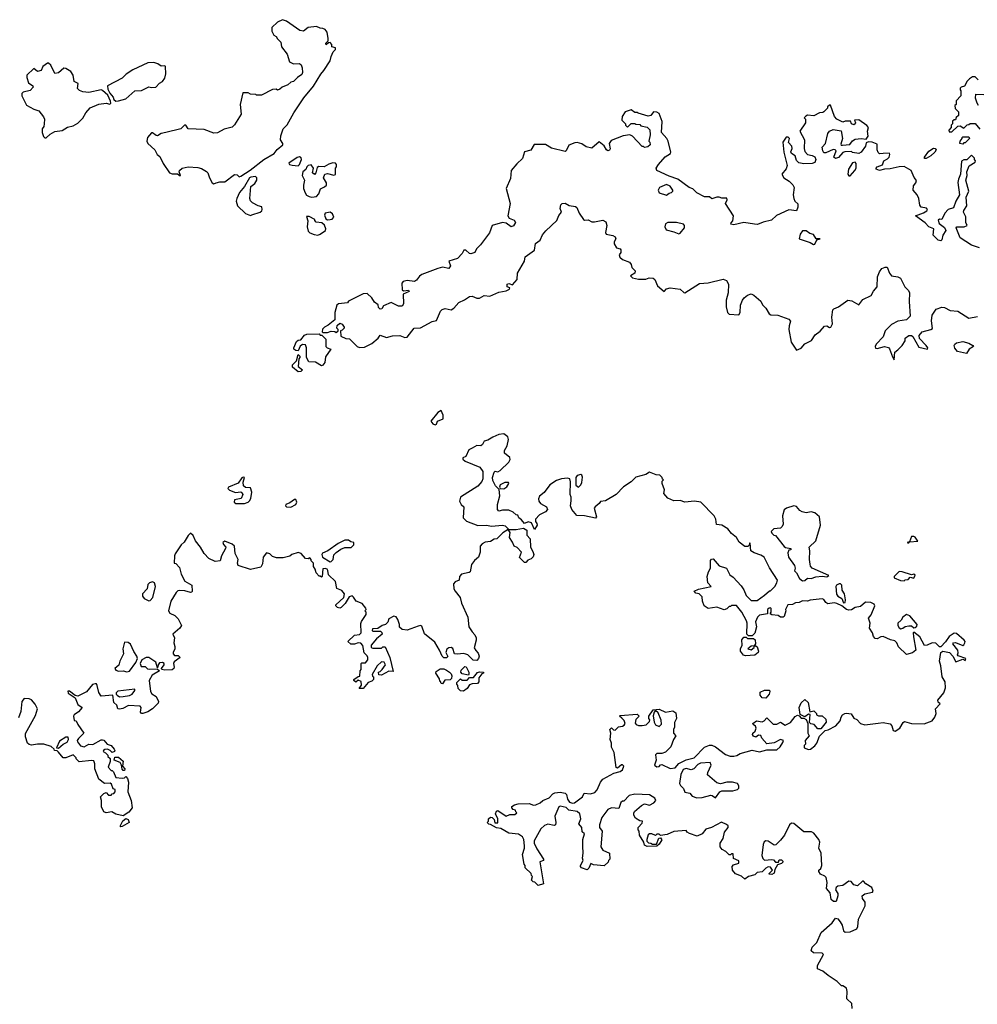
# Model space of a CAD drawing. Extents: x 2106670 to 2323771, y 35271 to 224896.
# Tile 311 of 419: x 2266079 to 2273904, y 125569 to 133618. Entities that reach past the tile are written whole.
import ezdxf

# ---------------------------------------------------------------- set-up
doc = ezdxf.new("R2010")
doc.units = 0

msp = doc.modelspace()

# ---------------------------------------------------------------- linework, layer by layer
at = {"layer": '0CON20XD'}
for points in [[(2267665, 132276.7), (2267685, 132283.3), (2267715, 132292.5), (2267755, 132292.5), (2267835, 132352.5), (2267855, 132350), (2267873, 132333), (2267885, 132337.5), (2267963, 132387), (2268074.2, 132475.8), (2268157.5, 132525), (2268183.6, 132556.4), (2268230, 132595), (2268230, 132605), (2268210, 132635), (2268213, 132667), (2268232.5, 132725), (2268265, 132757.5), (2268318, 132855), (2268400, 132980), (2268479.2, 133075), (2268538.8, 133171.2), (2268565, 133202.5), (2268615, 133280), (2268623, 133317), (2268640, 133355), (2268660, 133375), (2268658.3, 133388.3), (2268630, 133395), (2268630, 133415), (2268615, 133430), (2268601.7, 133428.3), (2268581.7, 133411.7), (2268580, 133425), (2268600, 133445), (2268600, 133465), (2268592.5, 133515), (2268575, 133537.5), (2268555, 133546.7), (2268535, 133547.5), (2268505, 133562.5), (2268436.2, 133553.8), (2268397, 133523), (2268368.3, 133528.3), (2268260, 133605), (2268225, 133617.5), (2268185, 133597.5), (2268140, 133555), (2268140, 133525), (2268155, 133490), (2268175, 133480), (2268185, 133460), (2268212.5, 133435), (2268217.5, 133395), (2268263.3, 133335), (2268283.6, 133273.6), (2268315, 133257.5), (2268365, 133260), (2268378.3, 133248.3), (2268387.5, 133225), (2268390, 133185), (2268385, 133170), (2268347.5, 133145), (2268315, 133112.5), (2268293, 133107), (2268270, 133085), (2268223, 133067), (2268205, 133050), (2268185, 133042.5), (2268175, 133050), (2268145, 133047.5), (2268055, 133000), (2268015, 133000), (2268007, 133007), (2267965, 133010), (2267945, 133020), (2267901.7, 133018.3), (2267880, 132925), (2267887.5, 132845), (2267833, 132757), (2267815, 132740), (2267748.3, 132721.7), (2267695, 132692.5), (2267665, 132690), (2267585, 132721.2), (2267455.9, 132725.9), (2267435, 132754), (2267425, 132755.6), (2267395, 132726.7), (2267272.5, 132695), (2267235, 132686), (2267205, 132668.8), (2267195, 132670), (2267165, 132692.5), (2267155, 132692.5), (2267123.3, 132655), (2267118.8, 132625), (2267126.7, 132605), (2267184.2, 132554.2), (2267203.3, 132515), (2267225, 132500), (2267250.7, 132440.7), (2267302, 132365), (2267325, 132357.1), (2267368.3, 132358.3), (2267389.3, 132340.7), (2267392.5, 132345), (2267381.2, 132375), (2267384.4, 132385.6), (2267405, 132404), (2267455, 132413.8), (2267535, 132408.8), (2267565, 132400), (2267605, 132376.7), (2267616.7, 132365), (2267630, 132325), (2267652.5, 132285), (2267665, 132276.7)], [(2266295, 132652.5), (2266327, 132683), (2266366.4, 132703.6), (2266425, 132711.2), (2266470, 132740), (2266515, 132750), (2266555, 132772), (2266595, 132811.2), (2266620, 132855), (2266655, 132895.8), (2266725, 132928), (2266785, 132936.2), (2266815, 132927.5), (2266822.5, 132935), (2266821.7, 132951.7), (2266799.3, 132999.3), (2266755, 133040), (2266745, 133043.3), (2266645, 133021.2), (2266595, 133027.5), (2266567.5, 133037.5), (2266550, 133055), (2266556.9, 133095), (2266523, 133113), (2266516, 133165), (2266496.2, 133195), (2266455, 133218.8), (2266439.3, 133220.7), (2266396.1, 133183.9), (2266365, 133177.5), (2266332.5, 133245), (2266315, 133262.5), (2266305, 133262.5), (2266267.5, 133235), (2266255, 133202.5), (2266225, 133193.3), (2266195, 133217.5), (2266136.7, 133165), (2266136.7, 133145), (2266151.7, 133101.7), (2266186.4, 133076.4), (2266187.5, 133065), (2266165, 133040), (2266107.5, 133025), (2266097.5, 133015), (2266097.5, 132995), (2266135, 132920), (2266195, 132885.8), (2266235, 132871.4), (2266274.5, 132824.5), (2266280.8, 132805), (2266280, 132765), (2266276.7, 132745), (2266263.3, 132725), (2266262.5, 132695), (2266273.9, 132663.9), (2266285, 132652.5), (2266295, 132652.5)], [(2266865, 132952.5), (2266885, 132953.3), (2266945, 132970), (2267020, 133035), (2267075, 133040), (2267135, 133067.5), (2267155, 133062.5), (2267190, 133065), (2267220.7, 133099.3), (2267246.4, 133113.6), (2267265, 133140), (2267272.5, 133175), (2267270, 133235), (2267265, 133240), (2267235, 133237.5), (2267207, 133257), (2267175, 133267.5), (2267125, 133263.8), (2267003, 133207), (2266948.3, 133171.7), (2266915, 133138.8), (2266795, 133076.7), (2266799.3, 133049.3), (2266816.4, 133016.4), (2266842.5, 132985), (2266847.5, 132965), (2266865, 132952.5)], [(2273910, 133125), (2273885, 133150), (2273865, 133150), (2273840, 133135), (2273820, 133115), (2273800, 133075), (2273773, 133067), (2273763, 133057), (2273763, 133043), (2273770, 133035), (2273770, 132995), (2273730, 132955), (2273730, 132925), (2273720, 132915), (2273721.7, 132891.7), (2273750, 132865), (2273750, 132835), (2273731.7, 132818.3), (2273725, 132800), (2273715, 132800), (2273701.7, 132788.3), (2273700, 132765), (2273690, 132755), (2273690, 132735), (2273670, 132715), (2273675, 132700), (2273695, 132700), (2273745, 132747.5), (2273765, 132750), (2273795, 132730), (2273821.7, 132758.3), (2273835, 132760), (2273845, 132770), (2273885, 132770), (2273925, 132722.5)], [(2273912.5, 132915), (2273902.5, 132935), (2273890, 132975), (2273891.7, 133008.3), (2273957, 133007)], [(2273135, 132524), (2273105, 132521.2), (2273092.9, 132532.9), (2273085.6, 132555), (2273085, 132600), (2273045, 132617.5), (2273015, 132620), (2272995, 132610), (2272990, 132585), (2272955.9, 132534.1), (2272935, 132523.8), (2272883, 132533), (2272875, 132540), (2272821.7, 132538.3), (2272805, 132532.5), (2272769.7, 132490.3), (2272745, 132484.2), (2272731.2, 132495), (2272750, 132545), (2272743.6, 132553.6), (2272725, 132556), (2272665, 132528.5), (2272650.4, 132530.5), (2272641.1, 132545), (2272636.7, 132575), (2272663.9, 132606.1), (2272683.6, 132686.4), (2272695, 132707.5), (2272725, 132720), (2272790, 132710), (2272803.3, 132645), (2272789.3, 132599.3), (2272792.3, 132592.3), (2272801.7, 132591.7), (2272861.7, 132598.3), (2272885, 132627.5), (2272905, 132640), (2272955, 132646.7), (2272995, 132640), (2273012.5, 132665), (2273006.7, 132705), (2273013.8, 132735), (2273002.3, 132752.3), (2272935, 132798.8), (2272900, 132795), (2272908.8, 132775), (2272906.2, 132765), (2272895, 132758), (2272876.7, 132765), (2272866.7, 132786.7), (2272825, 132786.7), (2272805, 132780), (2272755, 132803.3), (2272736.7, 132825), (2272705, 132920), (2272695, 132920), (2272680, 132905), (2272680, 132895), (2272650, 132865), (2272641.7, 132858.3), (2272615, 132857.5), (2272569.3, 132830.7), (2272515, 132837.5), (2272501.7, 132828.3), (2272490, 132815), (2272500, 132805), (2272500, 132775), (2272452.5, 132705), (2272492.5, 132635), (2272490, 132565), (2272495, 132540), (2272517.5, 132515), (2272555, 132508.6), (2272575, 132495.8), (2272584.5, 132475), (2272575, 132449.2), (2272555, 132440.8), (2272485, 132438), (2272445, 132446.2), (2272427.3, 132467.3), (2272415.8, 132505), (2272384.4, 132525), (2272381.3, 132538.7), (2272390, 132565), (2272388.8, 132585), (2272360, 132615), (2272370, 132645), (2272357, 132657), (2272341.7, 132658.3), (2272314.2, 132615.8), (2272321.9, 132535), (2272350.8, 132425), (2272342.5, 132397.5), (2272307.5, 132355), (2272323.6, 132323.6), (2272366.4, 132296.4), (2272396.4, 132266.4), (2272407, 132247), (2272400, 132185), (2272403.3, 132155), (2272412.5, 132135), (2272437, 132113), (2272437.5, 132085), (2272427.5, 132055), (2272363.6, 132063.6), (2272263.4, 132016.6), (2272221.7, 131978.3), (2272155, 131963.3), (2272106.4, 131943.6), (2272083, 131947), (2271995, 131960), (2271915, 131940), (2271890, 131945), (2271891.7, 131958.3), (2271907, 131973), (2271912.5, 132015), (2271847.5, 132115), (2271860, 132145), (2271858.3, 132158.3), (2271815, 132157.5), (2271795, 132167.5), (2271775, 132167.5), (2271735, 132152.5), (2271715, 132170), (2271675, 132170), (2271611.7, 132201.7), (2271580, 132235), (2271550, 132245), (2271456.7, 132315), (2271385, 132339.2), (2271285.8, 132385.8), (2271278.8, 132405), (2271298.8, 132435), (2271352.9, 132497.1), (2271395.9, 132524.1), (2271398.8, 132535), (2271378.8, 132625), (2271367.3, 132647.3), (2271322.5, 132695), (2271327.5, 132785), (2271305, 132850), (2271285, 132861.2), (2271257, 132863), (2271236.4, 132833.6), (2271215, 132830), (2271133, 132853), (2271125, 132860), (2271105, 132860), (2271075, 132880), (2271027, 132863), (2271002.5, 132825), (2271000, 132795), (2271030, 132765), (2271030, 132755), (2271045, 132740), (2271075, 132770), (2271105, 132770), (2271113, 132763), (2271145, 132760), (2271155, 132750), (2271205, 132740), (2271228.3, 132718.3), (2271230, 132675), (2271220, 132625), (2271227, 132617), (2271230, 132595), (2271211.7, 132578.3), (2271185, 132572.5), (2271175, 132580), (2271165, 132580), (2271085.9, 132665.9), (2271065, 132676.7), (2271010.7, 132669.3), (2270910.9, 132629.1), (2270896, 132605), (2270905, 132562.5), (2270898.9, 132551.1), (2270885, 132546), (2270873.2, 132553.2), (2270855.4, 132585.4), (2270815, 132620), (2270755, 132567.5), (2270708.3, 132578.3), (2270671.7, 132601.7), (2270635, 132613.3), (2270615, 132610), (2270565, 132592.5), (2270543.6, 132546.4), (2270535, 132540), (2270425, 132567.5), (2270375, 132597.5), (2270282.5, 132597.5), (2270255, 132550), (2270205, 132537.5), (2270186.1, 132483.9), (2270140.3, 132439.7), (2270096.1, 132383.9), (2270090.4, 132319.5), (2270052.9, 132237.1), (2270086.2, 132115), (2270068.1, 132015), (2270077.5, 131995), (2270118.6, 131978.6), (2270129.1, 131959.1), (2270115, 131931.8), (2270095, 131924.5), (2270054.2, 131954.2), (2270025, 131959.2), (2269938.8, 131935), (2269917.5, 131875), (2269845, 131776.7), (2269812.5, 131745), (2269797.5, 131715), (2269765, 131704), (2269755, 131706.2), (2269725, 131734), (2269707.3, 131732.7), (2269693.1, 131705), (2269655, 131666.7), (2269586.7, 131645), (2269598.9, 131605), (2269586, 131585), (2269535, 131594), (2269495, 131583.8), (2269365, 131533.3), (2269345, 131520), (2269321.7, 131488.3), (2269305, 131476.7), (2269245, 131486), (2269211.7, 131478.3), (2269200, 131465), (2269205, 131410), (2269215, 131402.5), (2269255, 131407.5), (2269260, 131395), (2269212.5, 131375), (2269213.8, 131295), (2269203.6, 131276.4), (2269175, 131276.2), (2269113.9, 131306.1), (2269052.5, 131277.5), (2269036.8, 131253.2), (2269025, 131250.8), (2269012, 131265), (2269007.7, 131287.7), (2268977.3, 131307.3), (2268955, 131343.3), (2268918.3, 131378.3), (2268885, 131376), (2268830.4, 131349.5), (2268765, 131316.7), (2268757.5, 131302.5), (2268685, 131293.8), (2268670, 131285), (2268653.8, 131225), (2268653.3, 131165), (2268600.7, 131119.3), (2268570, 131105), (2268553.3, 131086.7), (2268550, 131065), (2268555, 131060), (2268595, 131060), (2268625, 131072.5), (2268655, 131070), (2268665, 131060), (2268680, 131075), (2268680, 131085), (2268670, 131095), (2268673, 131117), (2268695, 131137.5), (2268715, 131127.5), (2268730, 131105), (2268730, 131095), (2268715, 131080), (2268700, 131075), (2268701.7, 131031.7), (2268745, 131012.5), (2268775, 131010), (2268836.7, 130945), (2268855, 130938), (2268895, 130941.9), (2268955, 130969.5), (2269009.2, 131015), (2269025, 131040), (2269075, 131020), (2269125, 131032.2), (2269185, 131035.8), (2269225, 131020), (2269245, 131021.2), (2269303.1, 131096.9), (2269355, 131100), (2269449.7, 131150.3), (2269485, 131160), (2269517.8, 131235), (2269530.5, 131249.5), (2269555, 131256.4), (2269605, 131246.7), (2269625, 131258.6), (2269667, 131307), (2269712.7, 131327.3), (2269755, 131356), (2269775, 131358), (2269815, 131341.4), (2269835, 131340), (2269875, 131363.8), (2269921.7, 131358.3), (2269995, 131390), (2270055, 131402), (2270080, 131415), (2270082.5, 131425), (2270062, 131435), (2270063.3, 131455), (2270075, 131460), (2270105, 131450), (2270143.8, 131495), (2270145.8, 131545), (2270202.5, 131645), (2270210.3, 131679.7), (2270286.5, 131733.5), (2270293.1, 131786.9), (2270331.9, 131815), (2270350.8, 131859.2), (2270377.6, 131892.4), (2270467.7, 131975), (2270483.9, 132016.1), (2270507.1, 132045), (2270496, 132075), (2270501.8, 132105), (2270511.4, 132115), (2270535, 132118), (2270570, 132100), (2270621.8, 132091.8), (2270631.3, 132081.3), (2270649.1, 132035), (2270685, 131985.6), (2270695, 131980), (2270725, 131981.4), (2270755, 131965.6), (2270775, 131964.5), (2270845, 131979.1), (2270869.4, 131965), (2270875.8, 131935), (2270866.7, 131876.7), (2270870, 131865), (2270925, 131853.8), (2270945, 131842.5), (2270950, 131825), (2270937.7, 131802.3), (2270936, 131785), (2270955, 131753.3), (2270985, 131743.8), (2270992, 131735), (2270990.8, 131715), (2270978, 131695), (2270983.3, 131675), (2271005, 131656.2), (2271062, 131635), (2271075.6, 131615.6), (2271082.1, 131592.1), (2271106.9, 131565), (2271104.2, 131545.8), (2271070, 131525), (2271085, 131506.7), (2271135, 131497.1), (2271195, 131495.8), (2271223.4, 131506.6), (2271254.1, 131504.1), (2271267.5, 131495), (2271291.3, 131441.3), (2271345, 131396.2), (2271363, 131417), (2271395.3, 131425.3), (2271475, 131415.9), (2271505, 131386.9), (2271515, 131385.6), (2271635, 131460.8), (2271705, 131466.6), (2271827.3, 131497.3), (2271854.6, 131484.6), (2271871.8, 131455), (2271867, 131385), (2271852.9, 131325), (2271851.1, 131271.1), (2271861.9, 131225), (2271875, 131209.2), (2271956, 131205), (2271966.2, 131225), (2271967.8, 131285), (2271983.8, 131325), (2271997.8, 131345), (2272025, 131366.4), (2272055, 131376), (2272077.8, 131365), (2272135, 131315.6), (2272147.3, 131287.3), (2272175, 131258.6), (2272202.5, 131212.5), (2272216.3, 131206.3), (2272275, 131202), (2272365, 131170), (2272378.1, 131151.9), (2272365.4, 131114.6), (2272362.9, 131085), (2272382, 130981.9), (2272425, 130917.5), (2272465, 130932.7), (2272495, 130968.8), (2272550, 130995), (2272577.9, 131042.1), (2272619.6, 131070.5), (2272655, 131111.2), (2272675, 131116.2), (2272695, 131102.5), (2272707.5, 131105), (2272719.6, 131130.5), (2272715.8, 131185), (2272721.9, 131245), (2272732, 131255), (2272769.5, 131270.5), (2272846.1, 131323.9), (2272878, 131318.1), (2272935, 131286.7), (2272969.4, 131330.6), (2273035.8, 131364.2), (2273055, 131399.4), (2273085.4, 131435), (2273087.5, 131515), (2273105, 131557.5), (2273125, 131583.3), (2273150, 131595), (2273166.7, 131595), (2273187.5, 131545), (2273203.9, 131523.9), (2273255, 131515.8), (2273275, 131505.7), (2273311.9, 131435), (2273340.6, 131405), (2273350, 131385), (2273346.6, 131315), (2273356.2, 131195), (2273326.2, 131165), (2273255, 131153.1), (2273202.9, 131127.2), (2273150.3, 131075), (2273134.2, 131025.8), (2273076.5, 130965), (2273068.2, 130945), (2273072.8, 130932.8), (2273085, 130928.8), (2273144.7, 130945.3), (2273177.8, 130937.8), (2273186.9, 130926.9), (2273211.3, 130861.3), (2273225, 130837.5), (2273229.4, 130900.6), (2273255, 130917.9), (2273290, 130955), (2273315, 130992.5), (2273313.8, 131015), (2273345, 131037.1), (2273365, 131036.2), (2273377, 131026.9), (2273425, 130940.8), (2273497.5, 130925), (2273498.8, 130935), (2273485.5, 130955), (2273430.6, 131010.6), (2273428.7, 131035), (2273453.5, 131066.5), (2273525.4, 131084.6), (2273536.8, 131093.2), (2273530, 131155), (2273535, 131201.2), (2273568.3, 131251.7), (2273615, 131266.9), (2273635, 131265.6), (2273680.9, 131240.9), (2273745, 131234.6), (2273835, 131176.8), (2273905, 131191.8)], [(2273785, 132600), (2273760, 132605), (2273762.5, 132625), (2273780, 132645), (2273780, 132655), (2273785, 132660), (2273835, 132660), (2273840, 132645), (2273805, 132610), (2273795, 132610), (2273785, 132600)], [(2273472.5, 132482.5), (2273472.5, 132495), (2273507, 132543), (2273545, 132567.5), (2273560, 132565), (2273567.5, 132555), (2273556.2, 132535), (2273525, 132503.3), (2273485, 132483.3), (2273472.5, 132482.5)], [(2268355, 132423.8), (2268365.9, 132434.1), (2268382, 132475), (2268378.1, 132488.1), (2268365, 132497.1), (2268345, 132491.9), (2268276.7, 132445), (2268282.5, 132435), (2268305, 132427.5), (2268355, 132423.8)], [(2273923, 131753), (2273855, 131774.2), (2273763.8, 131835), (2273730, 131915), (2273737, 131923), (2273796.1, 131923.9), (2273820, 131935), (2273810, 131960), (2273809.5, 132005), (2273791.8, 132045), (2273793.4, 132056.6), (2273819.4, 132095), (2273814.1, 132165.9), (2273833.8, 132215), (2273811.1, 132305), (2273821.4, 132345), (2273819.2, 132375), (2273837.5, 132422.5), (2273885, 132452.5), (2273890, 132465), (2273880, 132475), (2273880, 132485), (2273855, 132510), (2273817.5, 132472.5), (2273795, 132472.5), (2273775, 132460), (2273767.8, 132355), (2273750, 132315), (2273745.4, 132285.4), (2273758.1, 132185), (2273729.3, 132135), (2273709.4, 132080.6), (2273665, 132066.2), (2273638.5, 132035), (2273615, 131984), (2273593.9, 131986.1), (2273585, 131980), (2273592.4, 131952.4), (2273635, 131918.9), (2273646.1, 131895), (2273620.8, 131855), (2273615, 131817.5), (2273605, 131811.2), (2273585, 131815.8), (2273543.8, 131855), (2273548, 131908), (2273508.2, 131925), (2273478, 131958), (2273400, 132015), (2273465, 132037.5), (2273492.5, 132055), (2273497.5, 132065), (2273487.4, 132077.4), (2273444.3, 132085), (2273435, 132102.5), (2273425, 132156.7), (2273412, 132185), (2273380.9, 132225), (2273381.2, 132258.8), (2273402.5, 132285), (2273407, 132303), (2273388.8, 132328.8), (2273363.3, 132385), (2273305, 132416.7), (2273264.1, 132415.9), (2273191.7, 132398.3), (2273145, 132396.7), (2273105, 132384.4), (2273076.2, 132395), (2273076.2, 132405), (2273085, 132413.8), (2273130, 132430), (2273140, 132465), (2273170.7, 132479.3), (2273183.3, 132495), (2273190, 132515), (2273186.1, 132526.1), (2273135, 132524)], [(2268465, 132167.5), (2268505, 132172.5), (2268522.5, 132195), (2268537.5, 132235), (2268569.4, 132250.6), (2268584.4, 132265), (2268584.4, 132284.4), (2268562.5, 132325), (2268572.5, 132355), (2268595, 132360), (2268645, 132347.5), (2268658.3, 132351.7), (2268660, 132405), (2268667.5, 132415), (2268667.5, 132435), (2268660, 132445), (2268637, 132447), (2268605, 132437.5), (2268566.4, 132413.6), (2268523, 132417), (2268510, 132410), (2268497.5, 132365), (2268487, 132353), (2268470, 132365), (2268480, 132405), (2268461.7, 132431.7), (2268435, 132426.7), (2268423.8, 132415), (2268417.5, 132392.5), (2268392.5, 132375), (2268386.7, 132345), (2268406.7, 132305), (2268396.7, 132265), (2268397, 132237), (2268411.7, 132201.7), (2268423.6, 132183.6), (2268443, 132173), (2268465, 132167.5)], [(2272865, 132340), (2272903.8, 132385), (2272913.8, 132405), (2272913, 132443), (2272905, 132452.5), (2272885, 132446.7), (2272850, 132395), (2272846.2, 132355), (2272855, 132342.5), (2272865, 132340)], [(2267965, 132017.5), (2267975, 132022.5), (2268045, 132044), (2268058, 132055), (2268060, 132065), (2268057.5, 132087.5), (2268026.1, 132096.1), (2267981.2, 132121.2), (2267965, 132137.5), (2267958.8, 132155), (2267967.5, 132255), (2268001.4, 132278.6), (2268016.5, 132305), (2268015.5, 132325.5), (2268004.4, 132334.4), (2267968.6, 132331.4), (2267955.6, 132324.4), (2267916.1, 132253.9), (2267876.2, 132205), (2267852, 132155), (2267848.8, 132135), (2267857.5, 132095), (2267925, 132032.5), (2267965, 132017.5)], [(2271365, 132183.5), (2271385, 132200.5), (2271405, 132205.8), (2271415.5, 132215), (2271415.5, 132225), (2271395, 132257.5), (2271365, 132269.2), (2271307.5, 132245), (2271296.4, 132225), (2271305, 132202.7), (2271365, 132183.5)], [(2268515, 131856.2), (2268535, 131863.8), (2268577, 131893), (2268579.3, 131909.3), (2268568.3, 131938.3), (2268546.4, 131956.4), (2268501.7, 131961.7), (2268490, 131975), (2268490, 131985), (2268445, 132007.5), (2268421.7, 132008.3), (2268433, 131973), (2268427.5, 131925), (2268435, 131890), (2268450, 131875), (2268485, 131861.2), (2268515, 131856.2)], [(2268595, 131982.5), (2268615, 131983.8), (2268632, 131988), (2268646, 132004), (2268635, 132031.2), (2268615, 132043.8), (2268574.2, 132035.8), (2268569.3, 132019.3), (2268580.7, 131990.7), (2268595, 131982.5)], [(2271465, 131866), (2271475, 131872.5), (2271512, 131915), (2271510, 131935), (2271502, 131945), (2271445, 131959.5), (2271375, 131960), (2271355, 131950), (2271350.4, 131925), (2271360.2, 131900.2), (2271425, 131883.9), (2271465, 131866)], [(2272565, 131780), (2272575, 131782.5), (2272591.7, 131818.3), (2272620, 131825), (2272587.5, 131827.5), (2272565, 131862.5), (2272535, 131870), (2272505, 131892.5), (2272475, 131892.5), (2272456.1, 131863.9), (2272447.5, 131825), (2272537.3, 131797.3), (2272565, 131780)], [(2268545, 130787.5), (2268495, 130817.5), (2268441.7, 130821.7), (2268422.5, 130855), (2268422.5, 130935), (2268415, 130960), (2268388.3, 130961.7), (2268370.7, 130949.3), (2268355, 130910), (2268335, 130912.5), (2268320, 130925), (2268317.5, 130935), (2268341.7, 130988.3), (2268353, 130997), (2268375, 131000), (2268405, 131037.5), (2268423.9, 131046.1), (2268525, 131050), (2268535, 131040), (2268548.3, 131038.3), (2268580, 131005), (2268580, 130945), (2268590, 130935), (2268622.5, 130925), (2268578.8, 130861.2), (2268573.3, 130815), (2268555, 130792.5), (2268545, 130787.5)], [(2273815, 130888.6), (2273743.3, 130905), (2273721.4, 130931.4), (2273715.7, 130955), (2273719.4, 130965), (2273735, 130976.8), (2273785, 130987.9), (2273835, 130973.5), (2273866.7, 130955), (2273872.5, 130945), (2273836.8, 130923.2), (2273815, 130888.6)], [(2268355, 130740), (2268308.3, 130778.3), (2268307.5, 130795), (2268340, 130830), (2268355, 130880), (2268367, 130867), (2268367.5, 130855), (2268360, 130845), (2268353, 130783), (2268390, 130755), (2268375, 130742.5), (2268355, 130740)], [(2269475, 130306.7), (2269485, 130312.5), (2269494, 130336), (2269538.6, 130355), (2269538.9, 130385), (2269521.7, 130421.7), (2269495, 130406.7), (2269438, 130335), (2269455, 130314.4), (2269475, 130306.7)], [(2273535, 128523.8), (2273495, 128503.8), (2273471.7, 128501.7), (2273434.1, 128574.1), (2273385, 128610), (2273380, 128605), (2273382.3, 128572.3), (2273402.5, 128465), (2273375, 128443.3), (2273325, 128427.5), (2273260.4, 128490.5), (2273246.7, 128525), (2273229.6, 128539.5), (2273195, 128547.1), (2273135, 128574.4), (2273115, 128571.9), (2273085, 128556.5), (2273070.4, 128560.4), (2273056.9, 128575), (2273047.5, 128605), (2273021.9, 128645), (2273027.5, 128685), (2273016, 128725), (2273037.3, 128752.7), (2273067.5, 128825), (2273061.2, 128841.2), (2273035, 128853.8), (2272990, 128855), (2272949.6, 128820.5), (2272905, 128811.4), (2272875, 128793.3), (2272855, 128791.2), (2272835, 128796.7), (2272796.7, 128826.7), (2272755, 128846.7), (2272735, 128850), (2272682, 128842), (2272665, 128852.5), (2272648.8, 128878.8), (2272635, 128883.3), (2272537, 128873), (2272515, 128863.3), (2272475, 128866.7), (2272447, 128853), (2272418.3, 128851.7), (2272395, 128837.5), (2272356.4, 128833.6), (2272337.5, 128795), (2272340, 128785), (2272325, 128740), (2272317, 128733), (2272295, 128732.5), (2272277, 128747), (2272225, 128752.5), (2272211.7, 128761.7), (2272220, 128775), (2272220, 128805), (2272215, 128810), (2272201.7, 128808.3), (2272190, 128795), (2272188.3, 128761.7), (2272125, 128750), (2272107.5, 128735), (2272092.5, 128695), (2272100, 128655), (2272087, 128603), (2272065, 128580), (2272035, 128580), (2272020, 128595), (2272022.5, 128685), (2272017.5, 128705), (2271980, 128775), (2271935, 128830), (2271895, 128830), (2271888.3, 128821.7), (2271875, 128820), (2271858.3, 128801.7), (2271835, 128792.5), (2271775, 128816.7), (2271705, 128803.3), (2271672.5, 128825), (2271657.5, 128865), (2271655, 128900), (2271630, 128925), (2271605, 128930), (2271590, 128945), (2271625, 128962.5), (2271730, 128985), (2271702.5, 129015), (2271696.7, 129065), (2271706.7, 129105), (2271722.5, 129135), (2271723, 129197), (2271731.7, 129208.3), (2271745, 129210), (2271793.9, 129153.9), (2271853, 129133), (2271880.7, 129080.7), (2271909.3, 129059.3), (2271975, 128990), (2271997, 128957), (2272015, 128910), (2272055, 128870), (2272105, 128870), (2272165, 128912.5), (2272205, 128950), (2272215, 128950), (2272250, 128985), (2272266.7, 129015), (2272270, 129035), (2272205.8, 129135.8), (2272161.2, 129225), (2272135, 129241.2), (2272079.3, 129259.3), (2272052.5, 129275), (2272048.3, 129338.3), (2272041.7, 129338.3), (2272038.3, 129321.7), (2272028.3, 129311.7), (2272005, 129310), (2271957, 129347), (2271935.9, 129385.9), (2271895, 129416.2), (2271865, 129456.2), (2271815, 129486.7), (2271771.7, 129491.7), (2271766.7, 129535), (2271753, 129563), (2271645, 129672.5), (2271593, 129683), (2271515, 129672.5), (2271475, 129686.7), (2271425, 129683.3), (2271375, 129707.5), (2271342.5, 129745), (2271348.8, 129775), (2271330, 129825), (2271330, 129845), (2271340, 129855), (2271331.7, 129861.7), (2271330, 129875), (2271310, 129895), (2271278.3, 129898.3), (2271225, 129920), (2271195, 129900), (2271112.7, 129877.3), (2271075, 129838.8), (2271012.1, 129797.9), (2270952.3, 129737.7), (2270865, 129683.3), (2270825, 129680), (2270815, 129663.3), (2270780, 129635), (2270774.1, 129624.1), (2270792.5, 129555), (2270785, 129542.5), (2270695, 129563.3), (2270630, 129565), (2270590, 129615), (2270579.2, 129645), (2270584.2, 129685), (2270584, 129714), (2270576.2, 129735), (2270579.3, 129840.7), (2270573.8, 129863.8), (2270555, 129871.2), (2270505, 129863.8), (2270465, 129850), (2270411.2, 129815), (2270365, 129753.8), (2270326.4, 129723.6), (2270319.3, 129700.7), (2270321.7, 129681.7), (2270335, 129663.3), (2270382.5, 129635), (2270392.5, 129615), (2270374, 129596), (2270325, 129570), (2270293.3, 129535), (2270292.5, 129515), (2270305, 129500), (2270306.7, 129485), (2270285, 129450), (2270260, 129505), (2270235, 129512.5), (2270205, 129500), (2270180, 129530), (2270157.5, 129545), (2270148.3, 129568.3), (2270135, 129570), (2270110.7, 129590.7), (2270075, 129607.5), (2270025, 129607.5), (2269995, 129600), (2269983, 129613), (2269982.5, 129655), (2270002.5, 129725), (2269997.5, 129777.5), (2269966.4, 129806.4), (2269945, 129850), (2269942.5, 129875), (2269955, 129920), (2269963, 129927), (2269985, 129922.5), (2270005, 129932.5), (2270075, 130000), (2270087, 130023), (2270085, 130040), (2270040, 130075), (2270040, 130095), (2270061.2, 130135), (2270073.3, 130185), (2270068.3, 130208.3), (2270035, 130232.5), (2269995, 130226.2), (2269944.1, 130205.9), (2269905, 130180), (2269875, 130172.5), (2269860, 130145), (2269847.5, 130135), (2269815, 130136.7), (2269775.3, 130114.7), (2269749.6, 130100.4), (2269725, 130047.5), (2269700, 130035), (2269700, 130025), (2269718.3, 130008.3), (2269839.3, 129959.3), (2269862.5, 129925), (2269862.5, 129865), (2269856.1, 129843.9), (2269822.5, 129805), (2269680, 129715), (2269673, 129683), (2269687.5, 129655), (2269707.5, 129635), (2269702.5, 129545), (2269729.3, 129519.3), (2269823.6, 129483.6), (2269893.6, 129486.4), (2269935, 129477.5), (2270025, 129486.7), (2270045, 129480), (2270070, 129455), (2270070, 129450), (2270027, 129423), (2269977, 129373), (2269955, 129370), (2269927, 129353), (2269883, 129347), (2269857, 129333), (2269842.5, 129315), (2269842.5, 129265), (2269827.5, 129225), (2269795, 129196.2), (2269771.4, 129165), (2269760, 129105), (2269751.7, 129098.3), (2269690, 129085), (2269673.8, 129065), (2269670, 129035), (2269636.4, 129023.6), (2269624.2, 129005.8), (2269626.2, 128965), (2269636.2, 128945), (2269678.8, 128895), (2269689.1, 128849.1), (2269741.2, 128735), (2269748.8, 128655), (2269775, 128612.5), (2269798, 128588), (2269808.8, 128565), (2269810, 128545), (2269793.6, 128483.6), (2269805, 128460), (2269825, 128440), (2269832.5, 128415), (2269827.5, 128395), (2269815, 128380), (2269783, 128383), (2269740, 128425), (2269725, 128432.5), (2269705, 128437.5), (2269655, 128430), (2269633, 128433), (2269617.5, 128477.5), (2269605, 128486.2), (2269585, 128484), (2269568.3, 128471.7), (2269560, 128445), (2269577, 128413), (2269565, 128400), (2269545, 128400), (2269530, 128415), (2269510, 128465), (2269470.4, 128530.5), (2269387.7, 128597.7), (2269365, 128658.8), (2269355, 128664.2), (2269335, 128660.6), (2269245, 128626.7), (2269203, 128633), (2269183, 128653), (2269182.5, 128675), (2269170, 128715), (2269155, 128736.7), (2269135, 128742.5), (2269095, 128720), (2269087, 128693), (2269067, 128673), (2269040, 128665), (2269005, 128640), (2268961.7, 128638.3), (2268960, 128625), (2268965, 128620), (2269028.3, 128618.3), (2269038.3, 128608.3), (2269040, 128595), (2268993.6, 128556.4), (2268950, 128505), (2268950, 128485), (2268965, 128480), (2269035, 128480), (2269045, 128490), (2269065, 128490), (2269102.5, 128405), (2269130, 128290), (2269095, 128292.5), (2269035, 128260), (2269013, 128263), (2269010, 128285), (2269025, 128290), (2269040, 128305), (2269068, 128345), (2269057, 128367), (2269035, 128368.8), (2269000, 128335), (2268960, 128265), (2268961.7, 128251.7), (2268970, 128245), (2268970, 128225), (2268955, 128210), (2268925, 128200), (2268885, 128150), (2268851.7, 128151.7), (2268871.2, 128178.8), (2268868.8, 128208.8), (2268845, 128220), (2268825, 128202.5), (2268810, 128215), (2268810, 128225), (2268845, 128250), (2268858.3, 128251.7), (2268860, 128295), (2268870, 128305), (2268870, 128355), (2268875, 128360), (2268905, 128360), (2268922.5, 128385), (2268923, 128403), (2268918.3, 128418.3), (2268893, 128443), (2268881.7, 128501.7), (2268865, 128520), (2268845, 128522.5), (2268815, 128512.5), (2268785, 128512.5), (2268760, 128535), (2268815, 128587.5), (2268855, 128592), (2268868, 128605), (2268867, 128683), (2268871.2, 128698.8), (2268910, 128755), (2268910, 128775), (2268900, 128785), (2268910, 128795), (2268908.3, 128808.3), (2268877.5, 128845), (2268828, 128865), (2268807.5, 128897.5), (2268795, 128906.7), (2268770.4, 128899.5), (2268737.5, 128845), (2268705, 128812.5), (2268695, 128807.5), (2268675, 128812.5), (2268662.5, 128825), (2268662.5, 128835), (2268726.4, 128893.6), (2268732.5, 128925), (2268710.7, 128950.7), (2268669.3, 128969.3), (2268660, 129025), (2268600.9, 129080.9), (2268596.7, 129115), (2268590, 129125), (2268575, 129131.2), (2268555, 129130), (2268550, 129065), (2268545, 129060), (2268535, 129070), (2268525, 129070), (2268500, 129095), (2268492.5, 129125), (2268478.3, 129148.3), (2268480, 129175), (2268460, 129195), (2268460, 129205), (2268448.3, 129218.3), (2268435, 129210), (2268413, 129213), (2268380, 129255), (2268355, 129262.5), (2268303, 129247), (2268287, 129233), (2268231.7, 129218.3), (2268178.3, 129218.3), (2268145, 129230), (2268121.7, 129251.7), (2268095, 129260), (2268067.5, 129225), (2268061.7, 129168.3), (2268048.3, 129141.7), (2267963.9, 129123.9), (2267865, 129156.7), (2267858, 129175), (2267864.3, 129205), (2267839.1, 129255), (2267833.4, 129313.4), (2267815, 129330.8), (2267755, 129356.2), (2267740, 129345), (2267745, 129327.5), (2267763.3, 129305), (2267761.2, 129295), (2267728, 129235), (2267717.5, 129195), (2267675, 129190), (2267625, 129213.3), (2267585, 129253.3), (2267556.7, 129305), (2267516.4, 129356.4), (2267495, 129400), (2267475, 129420), (2267455, 129400), (2267423, 129347), (2267397.5, 129325), (2267349.3, 129250.7), (2267342.5, 129235), (2267340, 129175), (2267355, 129172.5), (2267385, 129140), (2267399.4, 129085), (2267428.2, 129028.2), (2267485.8, 128995.8), (2267488.8, 128945), (2267485, 128937.5), (2267475, 128936.2), (2267429.3, 128949.3), (2267385, 128952.5), (2267370.9, 128949.1), (2267357.1, 128935)], [(2267915, 129662.5), (2267945, 129672.5), (2267956.7, 129685), (2267966.2, 129705), (2267974.4, 129755), (2267965, 129791.2), (2267925, 129794.4), (2267907.6, 129807.6), (2267904.1, 129835.9), (2267916.7, 129875), (2267905, 129876.7), (2267895, 129872.5), (2267865, 129828.8), (2267785, 129797.5), (2267780, 129785), (2267793, 129773), (2267842.9, 129752.9), (2267885, 129757.5), (2267895, 129751.2), (2267900.8, 129735), (2267887.7, 129702.3), (2267835, 129693.3), (2267830, 129675), (2267845, 129664), (2267915, 129662.5)], [(2270035, 129782.9), (2270060.3, 129799.7), (2270076, 129825), (2270073.3, 129833.3), (2270043.9, 129833.9), (2270006.2, 129815), (2270000, 129795), (2270006.2, 129786.2), (2270035, 129782.9)], [(2270645, 129797.5), (2270665, 129816.7), (2270672.5, 129835), (2270677.5, 129877.5), (2270672.5, 129895), (2270665, 129900), (2270635, 129892.5), (2270623.6, 129876.4), (2270623, 129813), (2270645, 129797.5)], [(2268295, 129632.9), (2268335.8, 129655), (2268344.2, 129675), (2268335.7, 129695.7), (2268323.2, 129696.8), (2268285, 129668), (2268252.5, 129655), (2268250, 129645), (2268260, 129635), (2268295, 129632.9)], [(2272475, 129031.2), (2272495, 129033.3), (2272515, 129052.5), (2272545, 129050), (2272585, 129063.3), (2272635, 129070), (2272675, 129062.5), (2272690, 129075), (2272555, 129133.8), (2272540.6, 129150.6), (2272537.1, 129167.1), (2272532.5, 129205), (2272536.2, 129276.2), (2272530, 129305), (2272583.3, 129356.7), (2272622.2, 129485), (2272613.6, 129553.6), (2272575, 129586.5), (2272545, 129593.8), (2272505, 129587.5), (2272472.5, 129595), (2272453.8, 129605), (2272426.9, 129636.9), (2272405, 129644.3), (2272345, 129625.6), (2272325, 129610), (2272312.9, 129562.9), (2272316.7, 129495), (2272310, 129475), (2272295, 129460), (2272240, 129455), (2272220, 129435), (2272225, 129420), (2272240, 129405), (2272255, 129402.5), (2272325, 129311.2), (2272336.4, 129303.6), (2272380, 129295), (2272380, 129285), (2272365, 129280), (2272355, 129260), (2272360, 129225), (2272410, 129155), (2272416, 129135), (2272411.2, 129111.2), (2272425.8, 129095.8), (2272449.6, 129049.5), (2272475, 129031.2)], [(2270215, 129180), (2270205, 129180), (2270161.7, 129221.7), (2270180, 129265), (2270145, 129302.5), (2270120, 129315), (2270107, 129347), (2270080, 129385), (2270087.5, 129425), (2270070, 129450), (2270135, 129450), (2270195, 129462.5), (2270222.5, 129445), (2270223.3, 129405), (2270250, 129375), (2270252.5, 129305), (2270271.7, 129271.7), (2270278.8, 129245), (2270273.6, 129226.4), (2270259.3, 129210.7), (2270231.7, 129198.3), (2270215, 129180)], [(2268615, 129186.9), (2268625, 129189.4), (2268639.2, 129205), (2268646.2, 129243.8), (2268665, 129262.5), (2268701.7, 129288.3), (2268735, 129302.5), (2268787, 129303), (2268810, 129325), (2268810, 129345), (2268785, 129350), (2268765, 129362.5), (2268735, 129362.5), (2268680, 129335), (2268597.5, 129275), (2268554.1, 129255.9), (2268546.7, 129245), (2268554.1, 129224.1), (2268615, 129186.9)], [(2273335, 129340), (2273345, 129342.5), (2273350, 129350), (2273416.7, 129355), (2273395, 129386.7), (2273385, 129393.3), (2273367, 129393), (2273350, 129350), (2273330, 129345), (2273335, 129340)], [(2273305, 129030), (2273315, 129040), (2273338.3, 129041.7), (2273355, 129060), (2273385, 129053.3), (2273395, 129077.5), (2273385, 129086.2), (2273365, 129080), (2273290, 129105), (2273265, 129106), (2273223.8, 129065), (2273223.3, 129055), (2273275, 129033.3), (2273305, 129030)], [(2267135, 128867.5), (2267145, 128870), (2267166.7, 128895), (2267187.5, 128985), (2267180, 129015), (2267165, 129022.5), (2267140, 129015), (2267125, 129000), (2267120, 128965), (2267082.5, 128925), (2267082.5, 128905), (2267097, 128887), (2267135, 128867.5)], [(2272810.7, 128850.7), (2272825, 128853.3), (2272827.5, 128875), (2272817.8, 128925), (2272800.8, 128955), (2272795.5, 128995), (2272786.4, 129006.4), (2272775, 129007.1), (2272753.6, 128996.4), (2272747.5, 128985), (2272752.7, 128922.7), (2272764.2, 128904.2), (2272795.7, 128885.7), (2272810.7, 128850.7)], [(2267357.1, 128935), (2267314.5, 128865), (2267295.8, 128785.8), (2267305, 128766.7), (2267346.1, 128746.1), (2267375, 128720), (2267400, 128665), (2267387.5, 128645), (2267330, 128595), (2267342.5, 128565), (2267337.5, 128525), (2267347.5, 128495), (2267347.5, 128475), (2267332.5, 128445), (2267333.3, 128435), (2267345, 128420), (2267375, 128420), (2267390, 128405), (2267341.2, 128368.8), (2267336.7, 128355), (2267340, 128325), (2267337, 128313), (2267325, 128302.5), (2267265, 128300), (2267240, 128305), (2267237.5, 128315), (2267260, 128345), (2267258.8, 128355), (2267245, 128363.8), (2267220.5, 128359.5), (2267210, 128345), (2267205, 128320), (2267190, 128365), (2267135, 128403.1), (2267112.5, 128405), (2267077.5, 128385), (2267062.5, 128355), (2267071.7, 128331.7), (2267105, 128330), (2267122.5, 128312.5), (2267137.5, 128307.5), (2267201.7, 128311.7), (2267220, 128295), (2267161.8, 128258.2), (2267137.5, 128215), (2267148.8, 128125), (2267158.3, 128108.3), (2267193.9, 128083.9), (2267213.3, 128045), (2267209.3, 128030.7), (2267163.3, 127985), (2267125, 127960.8), (2267085, 127946.2), (2267075, 127946.2), (2267065.8, 127955.8), (2267071.4, 127995), (2267064.1, 128005.9), (2266967.1, 128012.9), (2266922.3, 127987.7), (2266895, 127981.2), (2266880, 127985), (2266873.8, 128015), (2266847.1, 128037.1), (2266840, 128095), (2266745, 128087.5), (2266726.7, 128116.7), (2266712.5, 128175), (2266705, 128187.5), (2266695, 128190), (2266675, 128182.5), (2266625, 128123.3), (2266555, 128087.5), (2266533.3, 128093.3), (2266485, 128130), (2266471.7, 128128.3), (2266475, 128112.5), (2266533, 128073), (2266555, 128020), (2266590, 127995), (2266559.3, 127960.7), (2266524.1, 127935.9), (2266518.8, 127925), (2266525, 127890), (2266540, 127885), (2266552.5, 127855), (2266603.3, 127785), (2266558.3, 127741.7), (2266548.8, 127725), (2266550, 127715), (2266575, 127682.5), (2266605, 127673.8), (2266645, 127696.7), (2266677, 127693), (2266745, 127730), (2266755, 127730), (2266766.9, 127726.9), (2266794.4, 127694.4), (2266825, 127685.7), (2266851.2, 127655), (2266856.2, 127645), (2266852.5, 127635), (2266835, 127627.5), (2266817.5, 127645), (2266795, 127653.3), (2266775, 127652.5), (2266762.5, 127645), (2266760, 127635), (2266780, 127625), (2266800, 127605), (2266800, 127595), (2266817, 127577), (2266817.5, 127555), (2266801.7, 127508.3), (2266825, 127480), (2266835, 127480), (2266845, 127470), (2266863.3, 127423.3), (2266915, 127417.5), (2266935, 127420), (2266945, 127430), (2266960, 127415), (2266967.5, 127385), (2266963.3, 127305), (2266990, 127235), (2266996.7, 127175), (2266969.3, 127140.7), (2266925, 127110), (2266863, 127123), (2266831.7, 127141.7), (2266785, 127133.3), (2266765, 127142.5), (2266747, 127183), (2266747.5, 127235), (2266740, 127265), (2266765, 127292.5), (2266785, 127300), (2266805, 127280), (2266825, 127280), (2266835, 127290), (2266848.3, 127291.7), (2266860, 127305), (2266860, 127325), (2266841.7, 127331.7), (2266828.3, 127368.3), (2266817, 127377), (2266773, 127373), (2266725, 127410), (2266693, 127493), (2266692.5, 127535), (2266685, 127560), (2266665, 127562.5), (2266565, 127550), (2266540, 127575), (2266540, 127585), (2266515, 127607.5), (2266455.8, 127584.2), (2266435, 127583.8), (2266395, 127631.2), (2266385, 127640), (2266363.6, 127643.6), (2266360, 127655), (2266335, 127676.7), (2266275, 127696.2), (2266225, 127696.7), (2266175, 127687.5), (2266155, 127692.5), (2266143, 127703), (2266127.5, 127755), (2266127, 127783), (2266208.8, 127931.2), (2266223.8, 127985), (2266205, 128022.5), (2266175, 128057.5), (2266157, 128067), (2266115, 128070), (2266097.5, 128045), (2266088.3, 127961.7), (2266068.3, 127911.7)], [(2273279.3, 128639.3), (2273295, 128643.3), (2273315, 128656), (2273345, 128664), (2273365, 128663.3), (2273385, 128647.5), (2273395, 128648.8), (2273410.7, 128659.3), (2273411.2, 128675), (2273352.5, 128745), (2273325, 128755.5), (2273296, 128735), (2273280.5, 128709.5), (2273254.5, 128685), (2273253.1, 128665), (2273265, 128646.2), (2273279.3, 128639.3)], [(2272825, 126157.5), (2272865, 126162.5), (2272920, 126185), (2272927.5, 126205), (2272933.3, 126265), (2272986.7, 126375), (2272986.2, 126405), (2272965.8, 126435), (2272963.8, 126455), (2272985, 126471.1), (2273046.9, 126485), (2273052.5, 126495), (2273040.6, 126525), (2272992.7, 126552.7), (2272975, 126576), (2272965, 126576), (2272925, 126538.8), (2272896, 126546), (2272872.2, 126572.2), (2272855, 126575.4), (2272805, 126541.6), (2272764.6, 126535.4), (2272750, 126525), (2272746.2, 126505), (2272763.3, 126475), (2272763.3, 126455), (2272750, 126410), (2272728.3, 126408.3), (2272710, 126425), (2272700.7, 126480.7), (2272672.5, 126515), (2272677.5, 126565), (2272667.5, 126605), (2272657, 126617), (2272623.6, 126633.6), (2272610, 126655), (2272610, 126665), (2272625, 126680), (2272632.5, 126705), (2272626.7, 126805), (2272610, 126845), (2272616, 126895), (2272608.8, 126915), (2272569.3, 126969.3), (2272548.8, 126978.8), (2272485, 126979.4), (2272405, 127046.2), (2272385, 127050), (2272370, 127035), (2272327, 126953), (2272295, 126910), (2272257, 126873), (2272245, 126870), (2272235, 126876.7), (2272195, 126903.8), (2272176, 126904), (2272162.9, 126897.1), (2272154.6, 126875.4), (2272142, 126785), (2272150.3, 126760.3), (2272165, 126748), (2272225, 126752.5), (2272238.8, 126748.8), (2272255, 126730), (2272278.3, 126731.7), (2272285, 126750), (2272305, 126750), (2272315, 126740), (2272317, 126733), (2272305, 126720), (2272271.7, 126708.3), (2272248.3, 126671.7), (2272245, 126640), (2272225, 126630), (2272201.7, 126631.7), (2272201.7, 126638.3), (2272230, 126665), (2272215, 126690), (2272195, 126692.5), (2272177, 126683), (2272147, 126653), (2272105, 126646.7), (2272085, 126627.5), (2272035, 126612.5), (2272005, 126593.3), (2271976.2, 126616.2), (2271927.5, 126635), (2271902.5, 126665), (2271900, 126695), (2271911.7, 126708.3), (2271955, 126722.5), (2271955, 126742.5), (2271911.7, 126761.7), (2271908.3, 126798.3), (2271895, 126800), (2271888.3, 126791.7), (2271875, 126790), (2271849.3, 126819.3), (2271820, 126835), (2271802.5, 126855), (2271803.3, 126885), (2271826.7, 126925), (2271836.7, 126975), (2271866.7, 127015), (2271867, 127027), (2271855, 127040), (2271813, 127057), (2271732.5, 127015), (2271685, 126999.6), (2271655, 126961.4), (2271615, 126942.5), (2271551.2, 126965), (2271532.5, 126975), (2271525, 126990), (2271425, 126981.2), (2271368.3, 126958.3), (2271315, 126950), (2271305, 126960), (2271285, 126960), (2271275, 126950), (2271245, 126962.5), (2271225, 126963.3), (2271213.3, 126955), (2271202.5, 126915), (2271203, 126903), (2271218.3, 126888.3), (2271235, 126887.5), (2271248.3, 126878.3), (2271282.5, 126877.5), (2271301.7, 126928.3), (2271315, 126930), (2271327, 126913), (2271305, 126877.5), (2271285, 126862.5), (2271205, 126860), (2271185, 126870), (2271180, 126895), (2271143, 126953), (2271140, 126985), (2271132.5, 126995), (2271132.5, 127015), (2271165, 127050), (2271167.5, 127065), (2271145, 127070), (2271110.7, 127090.7), (2271097.5, 127115), (2271098.3, 127131.7), (2271102.5, 127145), (2271160, 127195), (2271185, 127207.5), (2271225, 127197.5), (2271260, 127215), (2271277.5, 127235), (2271267.5, 127255), (2271225, 127282.5), (2271105, 127286.7), (2271060, 127275), (2271015, 127230), (2271005, 127230), (2270990.7, 127219.3), (2270975, 127170), (2270915, 127173.8), (2270885, 127161.2), (2270836.2, 127095), (2270817.5, 127035), (2270817.5, 127015), (2270837.5, 126985), (2270828, 126855), (2270845, 126830), (2270897.5, 126805), (2270900, 126755), (2270890, 126745), (2270888.3, 126731.7), (2270855, 126700), (2270768.3, 126708.3), (2270745, 126720), (2270728.3, 126681.7), (2270715, 126667.5), (2270670, 126685), (2270660, 126695), (2270660, 126705), (2270682.5, 126745), (2270677.5, 126765), (2270682.5, 126805), (2270679.3, 126860.7), (2270680, 126915), (2270693, 126963), (2270675, 126980), (2270671.2, 127015), (2270648, 127045), (2270664, 127085), (2270655.7, 127125), (2270635.3, 127145.3), (2270566.7, 127155), (2270545, 127176.7), (2270495, 127189.2), (2270485, 127184), (2270451.7, 127108.3), (2270460, 127055), (2270457.1, 127035), (2270445, 127030), (2270395, 127041.9), (2270368.3, 127031.7), (2270336.4, 127003.6), (2270283.3, 126905), (2270282.5, 126885), (2270305, 126840), (2270360, 126755), (2270360, 126745), (2270330, 126735), (2270360, 126555), (2270315, 126540), (2270288.3, 126568.3), (2270275, 126570), (2270260, 126585), (2270270, 126615), (2270261.7, 126621.7), (2270258.3, 126638.3), (2270210, 126685), (2270210, 126705), (2270200, 126715), (2270187.5, 126795), (2270202.5, 126845), (2270202.5, 126865), (2270197.5, 126915), (2270188.3, 126938.3), (2270155, 126960), (2270075, 126967.5), (2270010, 127005), (2269975, 127012.5), (2269925, 127040), (2269911.7, 127041.7), (2269900, 127055), (2269910, 127065), (2269910, 127085), (2269925, 127100), (2269940, 127095), (2269955, 127080), (2269961.7, 127051.7), (2269985, 127052.5), (2269986.4, 127086.4), (2269967.5, 127125), (2269975, 127147.5), (2269985, 127152.5), (2270055, 127107.5), (2270085, 127120), (2270125, 127120), (2270140, 127135), (2270131.7, 127141.7), (2270130, 127155), (2270111.7, 127161.7), (2270100, 127175), (2270100, 127185), (2270121.7, 127198.3), (2270153.3, 127206.7), (2270245, 127210), (2270275, 127197.8), (2270295, 127198.6), (2270332.5, 127215), (2270352.5, 127235), (2270404.1, 127255.9), (2270435, 127290), (2270451.4, 127298.6), (2270495, 127302), (2270535, 127296), (2270546, 127285), (2270556, 127245), (2270572.2, 127222.2), (2270595, 127211.9), (2270613.3, 127215), (2270676.7, 127265), (2270690, 127295), (2270741.7, 127288.3), (2270779.1, 127300.9), (2270797.5, 127322.5), (2270826, 127385), (2270845, 127408.8), (2270935, 127457.5), (2270985, 127472.5), (2271005, 127486.7), (2271016.2, 127515), (2271005, 127526.7), (2270995, 127527.5), (2270965, 127500), (2270952.5, 127505), (2270936.4, 127626.4), (2270915, 127670), (2270913.3, 127705), (2270903.3, 127735), (2270910, 127785), (2270900, 127815), (2270915, 127830), (2270931.7, 127811.7), (2270945, 127810), (2270971.7, 127838.3), (2271005, 127842.5), (2271019.3, 127850.7), (2271026.7, 127865), (2271018.8, 127888.8), (2270998.3, 127908.3), (2270980, 127925), (2270985, 127930), (2271125, 127940), (2271140, 127925), (2271113.3, 127896.7), (2271108.3, 127868.3), (2271116.7, 127856.7), (2271135, 127847.5), (2271165, 127847.5), (2271197, 127853), (2271225, 127880), (2271227.5, 127895), (2271220, 127905), (2271220, 127925), (2271255, 127976.7), (2271305, 127982.5), (2271355, 127957.5), (2271415, 127968.8), (2271440.7, 127950.7), (2271446.7, 127905), (2271428.3, 127871.7), (2271430, 127835), (2271420, 127815), (2271420, 127785), (2271440, 127765), (2271420, 127735), (2271400, 127675), (2271355, 127630), (2271325, 127620), (2271285, 127620), (2271273, 127607), (2271280, 127565), (2271266.2, 127525), (2271285, 127510), (2271305, 127513.3), (2271315, 127527.5), (2271325, 127530), (2271395, 127496.2), (2271435, 127503.3), (2271465, 127537.5), (2271525, 127567.5), (2271590, 127585), (2271675, 127670), (2271715, 127687.5), (2271735, 127686.7), (2271763.6, 127673.6), (2271845, 127610), (2271883, 127597), (2271913.6, 127596.4), (2271937.7, 127602.3), (2271965, 127618.8), (2272063.9, 127646.1), (2272125, 127632), (2272185, 127650), (2272265, 127650), (2272292.5, 127675), (2272315, 127710), (2272320, 127725), (2272295, 127732.5), (2272244.1, 127705.9), (2272185, 127697.5), (2272143.9, 127743.9), (2272135, 127766.7), (2272115, 127768), (2272095, 127752.5), (2272075, 127760), (2272066.7, 127775), (2272070, 127785), (2272088.6, 127801.4), (2272097.8, 127825), (2272092.5, 127842.5), (2272072.5, 127855), (2272070, 127865), (2272100, 127885), (2272145, 127878.1), (2272163.3, 127886.7), (2272185, 127910), (2272235, 127860), (2272265, 127857.7), (2272295, 127876.1), (2272335, 127851.1), (2272378, 127872), (2272415, 127921.4), (2272435, 127931.4), (2272448, 127928), (2272465, 127908.6), (2272486.7, 127906.7), (2272506.4, 127896.4), (2272520, 127865), (2272520, 127785), (2272530, 127765), (2272497.5, 127725), (2272500, 127695), (2272490, 127685), (2272490, 127665), (2272525, 127652.5), (2272540, 127655), (2272575, 127682.5), (2272592.5, 127705), (2272615, 127760), (2272661.7, 127808.3), (2272685, 127812.5), (2272747.5, 127845), (2272782.5, 127885), (2272790, 127915), (2272803.3, 127935), (2272820, 127945), (2272835, 127950), (2272873.6, 127943.6), (2272895, 127906.7), (2272918.3, 127898.3), (2272950, 127865), (2272983.9, 127853.9), (2273095, 127866.7), (2273135, 127872), (2273191.2, 127861.2), (2273204.3, 127844.3), (2273215.9, 127805.9), (2273232.1, 127802.1), (2273270, 127825), (2273297, 127873), (2273308.3, 127881.7), (2273365, 127863.8), (2273468.3, 127861.7), (2273535, 127887.5), (2273557.5, 127915), (2273567.5, 127945), (2273562.5, 127985), (2273600, 128025), (2273585, 128040), (2273582.5, 128055), (2273630, 128115), (2273643.3, 128155), (2273641.2, 128205), (2273617.5, 128245), (2273606.7, 128335), (2273593.9, 128373.9), (2273606.4, 128443.6), (2273623.3, 128456.7), (2273676.7, 128445), (2273704.3, 128414.3), (2273728.3, 128368.3), (2273785, 128390), (2273805, 128380), (2273810, 128395), (2273747, 128417), (2273742.5, 128425), (2273748, 128442), (2273744.2, 128465), (2273703.8, 128515), (2273710, 128525), (2273725, 128526.2), (2273785, 128502.5), (2273795, 128507.5), (2273802, 128525), (2273803.8, 128535), (2273796.2, 128545), (2273735, 128601.2), (2273715, 128602), (2273673.3, 128575), (2273645, 128532.5), (2273605, 128490), (2273595, 128490), (2273565, 128520), (2273535, 128523.8)], [(2272008.3, 128418.3), (2271993.6, 128423.6), (2271970, 128455), (2271967.5, 128475), (2271983.3, 128505), (2271980.7, 128549.3), (2271995, 128570), (2272015, 128570), (2272025, 128560), (2272075, 128560), (2272088.3, 128548.3), (2272090, 128515), (2272080, 128500), (2272055, 128497.5), (2272030, 128475), (2272055, 128467.5), (2272080, 128485), (2272080, 128500), (2272095, 128500), (2272105, 128490), (2272116.2, 128455), (2272112.5, 128445), (2272085, 128423.3), (2272008.3, 128418.3)], [(2266955, 128287.5), (2266975, 128292.5), (2267027, 128363), (2267040, 128395), (2267036.7, 128415), (2267011.7, 128451.7), (2266983, 128513), (2266965, 128527.5), (2266935, 128530), (2266922.5, 128475), (2266927.5, 128435), (2266897.5, 128375), (2266888.3, 128341.7), (2266856.7, 128315), (2266865, 128300), (2266885, 128291.2), (2266925, 128293.8), (2266955, 128287.5)], [(2269535, 128190), (2269521.7, 128191.7), (2269518.3, 128208.3), (2269511.7, 128211.7), (2269508.3, 128228.3), (2269480, 128275), (2269481.7, 128288.3), (2269515, 128310), (2269545, 128310), (2269565, 128300), (2269590, 128285), (2269605, 128270), (2269610, 128255), (2269608.3, 128231.7), (2269597.5, 128222.5), (2269551.7, 128218.3), (2269535, 128190)], [(2269745, 128260), (2269695, 128270), (2269683, 128283), (2269685, 128300), (2269715, 128330), (2269727.5, 128327.5), (2269747.5, 128285), (2269750, 128265), (2269745, 128260)], [(2269705, 128130), (2269681.7, 128131.7), (2269661.7, 128151.7), (2269660, 128175), (2269650, 128185), (2269651.7, 128198.3), (2269681.7, 128228.3), (2269695, 128220), (2269735, 128220), (2269755, 128240), (2269788.3, 128241.7), (2269818.3, 128281.7), (2269835, 128287.5), (2269870, 128285), (2269870, 128275), (2269855, 128270), (2269831.7, 128238.3), (2269830, 128205), (2269818.3, 128191.7), (2269775, 128190), (2269755, 128180), (2269735, 128150), (2269705, 128130)], [(2266895, 128082.9), (2266925, 128084.4), (2266975, 128093.8), (2266997.5, 128105), (2267020, 128135), (2267020, 128145), (2266881.7, 128128.3), (2266867.5, 128115), (2266867.5, 128105), (2266876.2, 128095), (2266895, 128082.9)], [(2272175, 128072.7), (2272145, 128075.6), (2272129.5, 128095), (2272130.5, 128119.5), (2272165, 128138), (2272205, 128136), (2272209.4, 128125), (2272203.5, 128105), (2272175, 128072.7)], [(2272625, 127820), (2272601.7, 127821.7), (2272570, 127855), (2272542.5, 127862.5), (2272531.7, 127871.7), (2272538.3, 127938.3), (2272525, 127940), (2272495, 127920), (2272457.5, 127937.5), (2272448.2, 127995), (2272465, 128032.5), (2272495, 128061.2), (2272521.2, 128035), (2272535, 127960), (2272567, 127967), (2272590, 127945), (2272590, 127935), (2272605, 127927.5), (2272637, 127927), (2272665, 127900), (2272667.5, 127875), (2272625, 127820)], [(2271305, 127840.8), (2271321.9, 127858.1), (2271321.7, 127891.7), (2271295, 127952.5), (2271275, 127970), (2271263, 127957), (2271253.9, 127926.1), (2271262, 127875), (2271275, 127853.8), (2271305, 127840.8)], [(2266395, 127663.3), (2266435, 127696.2), (2266467.1, 127712.9), (2266478.8, 127735), (2266473.8, 127753.8), (2266455, 127754), (2266405, 127721.2), (2266380, 127665), (2266395, 127663.3)], [(2266935, 127480), (2266925, 127480), (2266915, 127490), (2266910, 127525), (2266900, 127545), (2266850, 127565), (2266855, 127590), (2266885, 127590), (2266925, 127557.5), (2266920, 127515), (2266937.5, 127495), (2266935, 127480)], [(2271613, 127257), (2271655, 127260), (2271725, 127277.5), (2271737, 127277), (2271765, 127257.5), (2271800, 127305), (2271815.7, 127314.3), (2271905, 127313.6), (2271945.4, 127324.6), (2271954.3, 127335), (2271955.7, 127355), (2271945, 127373.8), (2271903.9, 127386.1), (2271856.4, 127383.6), (2271805, 127371.2), (2271775, 127380), (2271700, 127445), (2271701.2, 127465), (2271728.8, 127525), (2271720, 127545), (2271641.1, 127538.9), (2271620.9, 127529.1), (2271587.5, 127495), (2271565, 127486.7), (2271523.9, 127496.1), (2271501.1, 127488.9), (2271481.5, 127448.5), (2271471.2, 127375), (2271477.7, 127357.7), (2271502.7, 127332.7), (2271514.5, 127304.4), (2271555, 127296), (2271575, 127271.2), (2271613, 127257)], [(2266905, 127020), (2266900, 127025), (2266920.7, 127069.3), (2266945, 127087.5), (2266965, 127080), (2266972.5, 127055), (2266915, 127023.3), (2266905, 127020)], [(2272880, 125535), (2272877.5, 125575), (2272837.5, 125615), (2272840, 125675), (2272835, 125700), (2272805, 125720), (2272795, 125720), (2272760, 125755), (2272683.9, 125803.9), (2272640.7, 125840.7), (2272599.3, 125859.3), (2272597.5, 125885), (2272647.5, 125977.5), (2272635, 125987.5), (2272565, 125991.2), (2272547.5, 126005), (2272554.3, 126035.7), (2272593.3, 126075), (2272626.7, 126155), (2272717.5, 126235), (2272745, 126272.5), (2272765, 126267.5), (2272783, 126243), (2272799.2, 126215), (2272810.4, 126170.5), (2272825, 126157.5)]]:
    msp.add_lwpolyline(points, dxfattribs=at)

doc.saveas('drawing.dxf')
